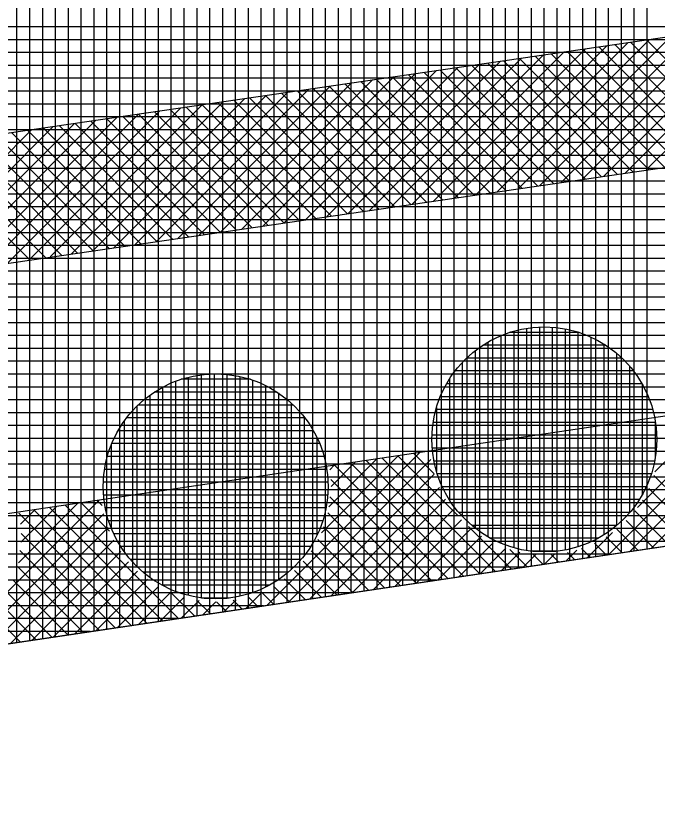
# Model space of a CAD drawing. Extents: x -565346 to -564154, y -1097386 to -1095620.
# Drawn here: x -565001.28 to -564991.31, y -1095823.94 to -1095811.61 of the extents above; entities that cross this region are included whole.
import ezdxf

# ---------------------------------------------------------------- set-up
doc = ezdxf.new("R2010")
doc.units = 0
for name, color, linetype in [('Vrstva 1', 7, 'Continuous'), ('Vrstva 41', 7, 'Continuous'), ('Vrstva 42', 7, 'Continuous'), ('Vrstva 43', 7, 'Continuous'), ('Vrstva 44', 7, 'Continuous')]:
    doc.layers.add(name, color=color, linetype=linetype)

msp = doc.modelspace()

# ---------------------------------------------------------------- linework, layer by layer
at = {"layer": 'Vrstva 1'}
msp.add_line((-565025.24, -1095824.91), (-564877.52, -1095802.97), dxfattribs=at)
at = {"layer": 'Vrstva 41'}
for p, q in [((-564991.477, -1095814.005), (-564989.11, -1095811.638)), ((-564992.47, -1095814.15), (-564990.104, -1095811.783)), ((-564992.139, -1095814.101), (-564989.773, -1095811.735)), ((-564991.808, -1095814.053), (-564989.441, -1095811.686)), ((-564993.133, -1095814.246), (-564990.766, -1095811.88)), ((-564992.802, -1095814.198), (-564990.435, -1095811.831)), ((-564994.126, -1095814.391), (-564991.76, -1095812.025)), ((-564993.795, -1095814.343), (-564991.428, -1095811.976)), ((-564993.464, -1095814.295), (-564991.097, -1095811.928)), ((-564989.959, -1095813.783), (-564991.723, -1095812.019)), ((-564989.712, -1095813.747), (-564991.476, -1095811.983)), ((-564994.789, -1095814.488), (-564992.422, -1095812.121)), ((-564994.457, -1095814.44), (-564992.091, -1095812.073)), ((-564990.699, -1095813.891), (-564992.463, -1095812.127)), ((-564990.452, -1095813.855), (-564992.216, -1095812.091)), ((-564990.206, -1095813.819), (-564991.969, -1095812.055)), ((-564995.782, -1095814.633), (-564993.416, -1095812.266)), ((-564995.451, -1095814.585), (-564993.084, -1095812.218)), ((-564995.12, -1095814.536), (-564992.753, -1095812.17)), ((-564991.687, -1095814.035), (-564993.45, -1095812.271)), ((-564991.44, -1095813.999), (-564993.204, -1095812.235)), ((-564991.193, -1095813.963), (-564992.957, -1095812.199)), ((-564990.946, -1095813.927), (-564992.71, -1095812.163)), ((-564996.444, -1095814.73), (-564994.078, -1095812.363)), ((-564996.113, -1095814.681), (-564993.747, -1095812.315)), ((-564992.427, -1095814.143), (-564994.191, -1095812.38)), ((-564992.18, -1095814.107), (-564993.944, -1095812.343)), ((-564991.933, -1095814.071), (-564993.697, -1095812.307)), ((-564997.438, -1095814.875), (-564995.071, -1095812.508)), ((-564997.107, -1095814.826), (-564994.74, -1095812.46)), ((-564996.776, -1095814.778), (-564994.409, -1095812.411)), ((-564993.414, -1095814.287), (-564995.178, -1095812.524)), ((-564993.168, -1095814.251), (-564994.931, -1095812.488)), ((-564992.921, -1095814.215), (-564994.684, -1095812.452)), ((-564992.674, -1095814.179), (-564994.438, -1095812.416)), ((-564998.1, -1095814.971), (-564995.734, -1095812.605)), ((-564997.769, -1095814.923), (-564995.403, -1095812.556)), ((-564994.155, -1095814.395), (-564995.919, -1095812.632)), ((-564993.908, -1095814.359), (-564995.672, -1095812.596)), ((-564993.661, -1095814.323), (-564995.425, -1095812.56)), ((-564999.094, -1095815.116), (-564996.727, -1095812.75)), ((-564998.763, -1095815.068), (-564996.396, -1095812.701)), ((-564998.431, -1095815.02), (-564996.065, -1095812.653)), ((-564994.895, -1095814.503), (-564996.659, -1095812.74)), ((-564994.648, -1095814.467), (-564996.412, -1095812.704)), ((-564994.402, -1095814.431), (-564996.165, -1095812.668)), ((-565000.087, -1095815.261), (-564997.721, -1095812.895)), ((-564999.756, -1095815.213), (-564997.39, -1095812.846)), ((-564999.425, -1095815.165), (-564997.058, -1095812.798)), ((-564995.883, -1095814.648), (-564997.646, -1095812.884)), ((-564995.636, -1095814.612), (-564997.4, -1095812.848)), ((-564995.389, -1095814.576), (-564997.153, -1095812.812)), ((-564995.142, -1095814.54), (-564996.906, -1095812.776)), ((-565000.75, -1095815.358), (-564998.383, -1095812.991)), ((-565000.418, -1095815.309), (-564998.052, -1095812.943)), ((-564996.623, -1095814.756), (-564998.387, -1095812.992)), ((-564996.376, -1095814.72), (-564998.14, -1095812.956)), ((-564996.129, -1095814.684), (-564997.893, -1095812.92)), ((-565001.743, -1095815.503), (-564999.377, -1095813.136)), ((-565001.412, -1095815.454), (-564999.045, -1095813.088)), ((-565001.081, -1095815.406), (-564998.714, -1095813.04)), ((-564997.61, -1095814.9), (-564999.374, -1095813.136)), ((-564997.364, -1095814.864), (-564999.127, -1095813.1)), ((-564997.117, -1095814.828), (-564998.88, -1095813.064)), ((-564996.87, -1095814.792), (-564998.634, -1095813.028)), ((-565002.405, -1095815.599), (-565000.039, -1095813.233)), ((-565002.074, -1095815.551), (-564999.708, -1095813.185)), ((-564998.351, -1095815.008), (-565000.115, -1095813.244)), ((-564998.104, -1095814.972), (-564999.868, -1095813.208)), ((-564997.857, -1095814.936), (-564999.621, -1095813.172)), ((-565003.399, -1095815.744), (-565001.032, -1095813.378)), ((-565003.068, -1095815.696), (-565000.701, -1095813.33)), ((-565002.737, -1095815.648), (-565000.37, -1095813.281)), ((-564999.338, -1095815.152), (-565001.102, -1095813.388)), ((-564999.091, -1095815.116), (-565000.855, -1095813.352)), ((-564998.844, -1095815.08), (-565000.608, -1095813.316)), ((-564998.598, -1095815.044), (-565000.361, -1095813.28)), ((-565000.079, -1095815.26), (-565001.842, -1095813.496)), ((-564999.832, -1095815.224), (-565001.596, -1095813.46)), ((-564999.585, -1095815.188), (-565001.349, -1095813.424)), ((-565000.819, -1095815.368), (-565002.583, -1095813.604)), ((-565000.572, -1095815.332), (-565002.336, -1095813.568)), ((-565000.325, -1095815.296), (-565002.089, -1095813.532)), ((-565001.066, -1095815.404), (-565002.83, -1095813.64)), ((-564992.061, -1095819.982), (-564989.687, -1095817.608)), ((-564991.729, -1095819.933), (-564989.497, -1095817.701)), ((-564991.616, -1095819.254), (-564990.019, -1095817.657)), ((-564991.343, -1095818.699), (-564990.351, -1095817.707)), ((-564991.397, -1095819.883), (-564989.443, -1095817.93)), ((-564997.376, -1095820.772), (-564995.002, -1095818.397)), ((-564996.531, -1095819.644), (-564995.334, -1095818.447)), ((-564994.776, -1095818.73), (-564995.095, -1095818.411)), ((-564997.044, -1095820.722), (-564994.829, -1095818.508)), ((-564996.413, -1095819.243), (-564995.666, -1095818.496)), ((-564996.38, -1095818.927), (-564995.998, -1095818.545)), ((-564994.32, -1095820.318), (-564996.08, -1095818.557)), ((-564994.073, -1095820.281), (-564995.834, -1095818.521)), ((-564993.827, -1095820.244), (-564995.587, -1095818.484)), ((-564994.416, -1095819.373), (-564995.341, -1095818.448)), ((-564996.401, -1095818.665), (-564996.331, -1095818.595)), ((-564994.566, -1095820.354), (-564996.326, -1095818.594)), ((-564996.712, -1095820.673), (-564994.775, -1095818.736)), ((-564990.379, -1095819.732), (-564991.359, -1095818.753)), ((-564994.812, -1095820.391), (-564996.386, -1095818.817)), ((-564996.38, -1095820.624), (-564994.696, -1095818.94)), ((-564990.626, -1095819.769), (-564991.44, -1095818.955)), ((-565001.406, -1095820.559), (-564999.985, -1095819.137)), ((-565001.243, -1095820.113), (-565000.317, -1095819.187)), ((-564999.826, -1095819.62), (-565000.266, -1095819.179)), ((-564999.941, -1095819.222), (-565000.02, -1095819.143)), ((-564995.059, -1095820.427), (-564996.397, -1095819.089)), ((-564996.047, -1095820.574), (-564994.598, -1095819.124)), ((-564990.872, -1095819.806), (-564991.539, -1095819.138)), ((-565001.21, -1095819.514), (-565000.981, -1095819.285)), ((-565001.207, -1095819.794), (-565000.649, -1095819.236)), ((-564999.245, -1095821.049), (-565001.005, -1095819.289)), ((-564998.999, -1095821.013), (-565000.759, -1095819.252)), ((-564998.753, -1095820.976), (-565000.513, -1095819.216)), ((-564995.715, -1095820.525), (-564994.482, -1095819.291)), ((-564991.118, -1095819.842), (-564991.656, -1095819.304)), ((-565002.027, -1095821.462), (-564999.915, -1095819.35)), ((-564999.491, -1095821.086), (-565001.238, -1095819.34)), ((-564995.305, -1095820.464), (-564996.43, -1095819.338)), ((-564995.551, -1095820.5), (-564996.497, -1095819.554)), ((-564995.383, -1095820.476), (-564994.35, -1095819.443)), ((-564993.581, -1095820.208), (-564994.243, -1095819.546)), ((-564991.365, -1095819.879), (-564991.789, -1095819.454)), ((-565001.695, -1095821.413), (-564999.847, -1095819.565)), ((-564999.738, -1095821.122), (-565001.202, -1095819.658)), ((-564995.051, -1095820.426), (-564994.203, -1095819.578)), ((-564992.393, -1095820.031), (-564992.004, -1095819.642)), ((-564991.611, -1095819.915), (-564991.938, -1095819.588)), ((-565001.362, -1095821.364), (-564999.759, -1095819.76)), ((-564995.797, -1095820.537), (-564996.584, -1095819.75)), ((-564994.719, -1095820.377), (-564994.04, -1095819.698)), ((-564994.387, -1095820.328), (-564993.86, -1095819.801)), ((-564991.857, -1095819.952), (-564992.102, -1095819.707)), ((-564999.984, -1095821.159), (-565001.221, -1095819.922)), ((-564994.054, -1095820.278), (-564993.661, -1095819.885)), ((-564993.335, -1095820.171), (-564993.6, -1095819.906)), ((-564992.726, -1095820.081), (-564992.559, -1095819.915)), ((-564992.35, -1095820.025), (-564992.483, -1095819.891)), ((-564992.103, -1095819.988), (-564992.283, -1095819.808)), ((-565001.03, -1095821.314), (-564999.652, -1095819.936)), ((-564996.044, -1095820.574), (-564996.69, -1095819.927)), ((-564993.722, -1095820.229), (-564993.442, -1095819.949)), ((-564993.39, -1095820.18), (-564993.193, -1095819.982)), ((-564993.088, -1095820.135), (-564993.244, -1095819.979)), ((-564993.058, -1095820.13), (-564992.908, -1095819.981)), ((-564992.842, -1095820.098), (-564992.957, -1095819.983)), ((-564992.596, -1095820.062), (-564992.705, -1095819.952)), ((-565000.23, -1095821.195), (-565001.258, -1095820.168)), ((-565000.698, -1095821.265), (-564999.529, -1095820.096)), ((-564996.29, -1095820.61), (-564996.812, -1095820.088)), ((-565000.366, -1095821.216), (-564999.391, -1095820.24)), ((-564996.536, -1095820.647), (-564996.95, -1095820.233)), ((-565000.476, -1095821.232), (-565001.326, -1095820.382)), ((-565000.034, -1095821.166), (-564999.236, -1095820.369)), ((-564996.782, -1095820.683), (-564997.104, -1095820.362)), ((-564999.701, -1095821.117), (-564999.065, -1095820.481)), ((-564997.029, -1095820.72), (-564997.273, -1095820.475)), ((-565000.723, -1095821.269), (-565001.415, -1095820.576)), ((-564999.369, -1095821.068), (-564998.876, -1095820.574)), ((-564999.037, -1095821.018), (-564998.666, -1095820.647)), ((-564998.506, -1095820.939), (-564998.87, -1095820.576)), ((-564997.708, -1095820.821), (-564997.454, -1095820.567)), ((-564997.521, -1095820.793), (-564997.671, -1095820.644)), ((-564997.275, -1095820.757), (-564997.462, -1095820.57)), ((-565000.969, -1095821.305), (-565001.521, -1095820.753)), ((-564998.705, -1095820.969), (-564998.433, -1095820.697)), ((-564998.26, -1095820.903), (-564998.472, -1095820.691)), ((-564998.373, -1095820.92), (-564998.171, -1095820.718)), ((-564998.014, -1095820.866), (-564998.163, -1095820.717)), ((-564998.041, -1095820.87), (-564997.858, -1095820.688)), ((-564997.767, -1095820.83), (-564997.902, -1095820.695)), ((-565001.215, -1095821.342), (-565001.644, -1095820.913))]:
    msp.add_line(p, q, dxfattribs=at)
at = {"layer": 'Vrstva 42'}
for points in [[(-565024.199, -1095816.759), (-565023.91, -1095818.738), (-564932.849, -1095805.449), (-564933.138, -1095803.47)], [(-565025.19, -1095822.881), (-565025.24, -1095824.91), (-564931.925, -1095811.05), (-564932.23, -1095809.074)]]:
    msp.add_lwpolyline(points, close=True, dxfattribs=at)
at = {"layer": 'Vrstva 43'}
for p, q in [((-564991.47, -1095804.732), (-564991.47, -1095819.894)), ((-564992.27, -1095804.851), (-564992.27, -1095820.013)), ((-564992.07, -1095804.821), (-564992.07, -1095819.983)), ((-564991.87, -1095804.791), (-564991.87, -1095819.954)), ((-564991.67, -1095804.762), (-564991.67, -1095819.924)), ((-564993.27, -1095804.999), (-564993.27, -1095820.162)), ((-564993.07, -1095804.969), (-564993.07, -1095820.132)), ((-564992.87, -1095804.94), (-564992.87, -1095820.102)), ((-564992.67, -1095804.91), (-564992.67, -1095820.073)), ((-564992.47, -1095804.88), (-564992.47, -1095820.043)), ((-564994.07, -1095805.118), (-564994.07, -1095820.28)), ((-564993.87, -1095805.088), (-564993.87, -1095820.251)), ((-564993.67, -1095805.059), (-564993.67, -1095820.221)), ((-564993.47, -1095805.029), (-564993.47, -1095820.191)), ((-564994.87, -1095805.237), (-564994.87, -1095820.399)), ((-564994.67, -1095805.207), (-564994.67, -1095820.37)), ((-564994.47, -1095805.177), (-564994.47, -1095820.34)), ((-564994.27, -1095805.148), (-564994.27, -1095820.31)), ((-564995.67, -1095805.356), (-564995.67, -1095820.518)), ((-564995.47, -1095805.326), (-564995.47, -1095820.488)), ((-564995.27, -1095805.296), (-564995.27, -1095820.459)), ((-564995.07, -1095805.266), (-564995.07, -1095820.429)), ((-564996.47, -1095805.474), (-564996.47, -1095820.637)), ((-564996.27, -1095805.445), (-564996.27, -1095820.607)), ((-564996.07, -1095805.415), (-564996.07, -1095820.578)), ((-564995.87, -1095805.385), (-564995.87, -1095820.548)), ((-564997.27, -1095805.593), (-564997.27, -1095820.756)), ((-564997.07, -1095805.563), (-564997.07, -1095820.726)), ((-564996.87, -1095805.534), (-564996.87, -1095820.696)), ((-564996.67, -1095805.504), (-564996.67, -1095820.667)), ((-564998.27, -1095805.742), (-564998.27, -1095820.904)), ((-564998.07, -1095805.712), (-564998.07, -1095820.875)), ((-564997.87, -1095805.682), (-564997.87, -1095820.845)), ((-564997.67, -1095805.653), (-564997.67, -1095820.815)), ((-564997.47, -1095805.623), (-564997.47, -1095820.785)), ((-564999.07, -1095805.86), (-564999.07, -1095821.023)), ((-564998.87, -1095805.831), (-564998.87, -1095820.993)), ((-564998.67, -1095805.801), (-564998.67, -1095820.964)), ((-564998.47, -1095805.771), (-564998.47, -1095820.934)), ((-564999.87, -1095805.979), (-564999.87, -1095821.142)), ((-564999.67, -1095805.95), (-564999.67, -1095821.112)), ((-564999.47, -1095805.92), (-564999.47, -1095821.083)), ((-564999.27, -1095805.89), (-564999.27, -1095821.053)), ((-565000.67, -1095806.098), (-565000.67, -1095821.261)), ((-565000.47, -1095806.068), (-565000.47, -1095821.231)), ((-565000.27, -1095806.039), (-565000.27, -1095821.201)), ((-565000.07, -1095806.009), (-565000.07, -1095821.172)), ((-565001.27, -1095806.187), (-565001.27, -1095821.35)), ((-565001.07, -1095806.157), (-565001.07, -1095821.32)), ((-565000.87, -1095806.128), (-565000.87, -1095821.29)), ((-564936.837, -1095811.78), (-565038.931, -1095811.78)), ((-564938.184, -1095811.98), (-565039.474, -1095811.98)), ((-564939.53, -1095812.18), (-565039.482, -1095812.18)), ((-564940.877, -1095812.38), (-565039.489, -1095812.38)), ((-564942.223, -1095812.58), (-565039.496, -1095812.58)), ((-564943.57, -1095812.78), (-565039.503, -1095812.78)), ((-564944.916, -1095812.98), (-565039.511, -1095812.98)), ((-564946.263, -1095813.18), (-565039.518, -1095813.18)), ((-564947.61, -1095813.38), (-565039.525, -1095813.38)), ((-564948.956, -1095813.58), (-565039.532, -1095813.58)), ((-564950.303, -1095813.78), (-565039.54, -1095813.78)), ((-564951.649, -1095813.98), (-565039.547, -1095813.98)), ((-564952.996, -1095814.18), (-565039.554, -1095814.18)), ((-564954.342, -1095814.38), (-565039.561, -1095814.38)), ((-564955.689, -1095814.58), (-565039.569, -1095814.58)), ((-564957.036, -1095814.78), (-565039.576, -1095814.78)), ((-564958.382, -1095814.98), (-565039.583, -1095814.98)), ((-564959.729, -1095815.18), (-565039.59, -1095815.18)), ((-564961.075, -1095815.38), (-565039.598, -1095815.38)), ((-564962.422, -1095815.58), (-565039.605, -1095815.58)), ((-564963.769, -1095815.78), (-565039.612, -1095815.78)), ((-564965.115, -1095815.98), (-565039.619, -1095815.98)), ((-564966.462, -1095816.18), (-565039.627, -1095816.18)), ((-564967.808, -1095816.38), (-565039.634, -1095816.38)), ((-564969.155, -1095816.58), (-565039.641, -1095816.58)), ((-564970.501, -1095816.78), (-565039.648, -1095816.78)), ((-564971.848, -1095816.98), (-565039.656, -1095816.98)), ((-564973.195, -1095817.18), (-565039.663, -1095817.18)), ((-564974.541, -1095817.38), (-565039.67, -1095817.38)), ((-564975.888, -1095817.58), (-565039.677, -1095817.58)), ((-564977.234, -1095817.78), (-565039.685, -1095817.78)), ((-564978.581, -1095817.98), (-565039.692, -1095817.98)), ((-564979.928, -1095818.18), (-565039.699, -1095818.18)), ((-564981.274, -1095818.38), (-565039.706, -1095818.38)), ((-564982.621, -1095818.58), (-565039.714, -1095818.58)), ((-564983.967, -1095818.78), (-565039.721, -1095818.78)), ((-564985.314, -1095818.98), (-565039.728, -1095818.98)), ((-564986.66, -1095819.18), (-565039.735, -1095819.18)), ((-564988.007, -1095819.38), (-565039.743, -1095819.38)), ((-564989.354, -1095819.58), (-565039.75, -1095819.58)), ((-564990.7, -1095819.78), (-565039.757, -1095819.78)), ((-564992.047, -1095819.98), (-565039.764, -1095819.98)), ((-564993.393, -1095820.18), (-565039.772, -1095820.18)), ((-564994.74, -1095820.38), (-565039.779, -1095820.38)), ((-564996.087, -1095820.58), (-565039.786, -1095820.58)), ((-564997.433, -1095820.78), (-565039.793, -1095820.78)), ((-564998.78, -1095820.98), (-565039.801, -1095820.98)), ((-565000.126, -1095821.18), (-565039.808, -1095821.18))]:
    msp.add_line(p, q, dxfattribs=at)
msp.add_lwpolyline([(-564584.17, -1095730.99), (-564361.01, -1095672.63), (-564329.81, -1095662.26), (-564326.21, -1095642.73), (-564394.52, -1095662.95), (-564454.33, -1095677.56), (-564516.6, -1095690.89), (-564574.04, -1095705.03), (-564590.74, -1095715.12), (-564631.48, -1095731.18), (-564693.31, -1095752.31), (-564772.2, -1095768.91), (-564879.81, -1095788.15), (-565039.47, -1095811.86), (-565040.85, -1095849.94), (-565025.81, -1095848.33), (-565025.24, -1095824.91), (-564877.52, -1095802.97), (-564694, -1095767.75), (-564603.8, -1095739.23), (-564594.74, -1095734.52)], close=True, dxfattribs=at)
at = {"layer": 'Vrstva 44'}
for p, q in [((-564993.34, -1095816.467), (-564993.34, -1095819.92)), ((-564993.14, -1095816.448), (-564993.14, -1095819.941)), ((-564992.94, -1095816.45), (-564992.94, -1095819.939)), ((-564993.74, -1095816.582), (-564993.74, -1095819.807)), ((-564992.525, -1095816.53), (-564993.6, -1095816.53)), ((-564993.54, -1095816.51), (-564993.54, -1095819.877)), ((-564992.74, -1095816.476), (-564992.74, -1095819.912)), ((-564992.54, -1095816.525), (-564992.54, -1095819.862)), ((-564993.94, -1095816.681), (-564993.94, -1095819.707)), ((-564992.34, -1095816.603), (-564992.34, -1095819.786)), ((-564992.14, -1095816.71), (-564992.14, -1095819.679)), ((-564994.14, -1095816.814), (-564994.14, -1095819.574)), ((-564992.107, -1095816.73), (-564994.021, -1095816.73)), ((-564991.856, -1095816.93), (-564994.273, -1095816.93)), ((-564991.94, -1095816.854), (-564991.94, -1095819.533)), ((-564994.34, -1095816.999), (-564994.34, -1095819.389)), ((-564991.74, -1095817.052), (-564991.74, -1095819.336)), ((-564998.4, -1095817.191), (-564998.4, -1095820.659)), ((-564998.2, -1095817.176), (-564998.2, -1095820.673)), ((-564998, -1095817.183), (-564998, -1095820.664)), ((-564991.677, -1095817.13), (-564994.452, -1095817.13)), ((-564998.8, -1095817.29), (-564998.8, -1095820.557)), ((-564997.635, -1095817.26), (-564998.71, -1095817.26)), ((-564998.6, -1095817.228), (-564998.6, -1095820.62)), ((-564997.8, -1095817.215), (-564997.8, -1095820.632)), ((-564997.6, -1095817.273), (-564997.6, -1095820.576)), ((-564991.543, -1095817.33), (-564994.585, -1095817.33)), ((-564994.54, -1095817.257), (-564994.54, -1095819.131)), ((-564991.54, -1095817.335), (-564991.54, -1095819.05)), ((-564997.217, -1095817.46), (-564999.131, -1095817.46)), ((-564999, -1095817.383), (-564999, -1095820.466)), ((-564997.4, -1095817.357), (-564997.4, -1095820.493)), ((-564999.2, -1095817.508), (-564999.2, -1095820.339)), ((-564997.2, -1095817.47), (-564997.2, -1095820.375)), ((-564991.446, -1095817.53), (-564994.681, -1095817.53)), ((-564999.4, -1095817.677), (-564999.4, -1095820.172)), ((-564996.966, -1095817.66), (-564999.383, -1095817.66)), ((-564997, -1095817.629), (-564997, -1095820.221)), ((-564994.74, -1095817.697), (-564994.74, -1095818.691)), ((-564991.379, -1095817.73), (-564994.75, -1095817.73)), ((-564999.6, -1095817.911), (-564999.6, -1095819.938)), ((-564996.787, -1095817.86), (-564999.562, -1095817.86)), ((-564996.8, -1095817.843), (-564996.8, -1095820.005)), ((-564991.336, -1095817.93), (-564994.794, -1095817.93)), ((-564991.34, -1095817.906), (-564991.34, -1095818.491)), ((-564996.653, -1095818.06), (-564999.695, -1095818.06)), ((-564996.6, -1095818.164), (-564996.6, -1095819.688)), ((-564991.316, -1095818.13), (-564994.812, -1095818.13)), ((-564999.8, -1095818.282), (-564999.8, -1095819.566)), ((-564996.556, -1095818.26), (-564999.791, -1095818.26)), ((-564991.32, -1095818.33), (-564994.807, -1095818.33)), ((-564996.489, -1095818.46), (-564999.86, -1095818.46)), ((-564991.348, -1095818.53), (-564994.78, -1095818.53)), ((-564996.446, -1095818.66), (-564999.904, -1095818.66)), ((-564991.4, -1095818.73), (-564994.729, -1095818.73)), ((-564996.426, -1095818.86), (-564999.922, -1095818.86)), ((-564991.478, -1095818.93), (-564994.651, -1095818.93)), ((-564996.43, -1095819.06), (-564999.917, -1095819.06)), ((-564991.587, -1095819.13), (-564994.54, -1095819.13)), ((-564996.458, -1095819.26), (-564999.89, -1095819.26)), ((-564991.735, -1095819.33), (-564994.395, -1095819.33)), ((-564996.51, -1095819.46), (-564999.839, -1095819.46)), ((-564991.937, -1095819.53), (-564994.192, -1095819.53)), ((-564996.588, -1095819.66), (-564999.761, -1095819.66)), ((-564992.23, -1095819.73), (-564993.9, -1095819.73)), ((-564996.697, -1095819.86), (-564999.65, -1095819.86)), ((-564992.86, -1095819.93), (-564993.284, -1095819.93)), ((-564996.845, -1095820.06), (-564999.505, -1095820.06)), ((-564997.047, -1095820.26), (-564999.302, -1095820.26)), ((-564997.34, -1095820.46), (-564999.01, -1095820.46)), ((-564997.97, -1095820.66), (-564998.394, -1095820.66))]:
    msp.add_line(p, q, dxfattribs=at)
for centre in [(-564993.064, -1095818.194), (-564998.174, -1095818.924)]:
    msp.add_circle(centre, 1.75, dxfattribs=at)

doc.saveas('drawing.dxf')
